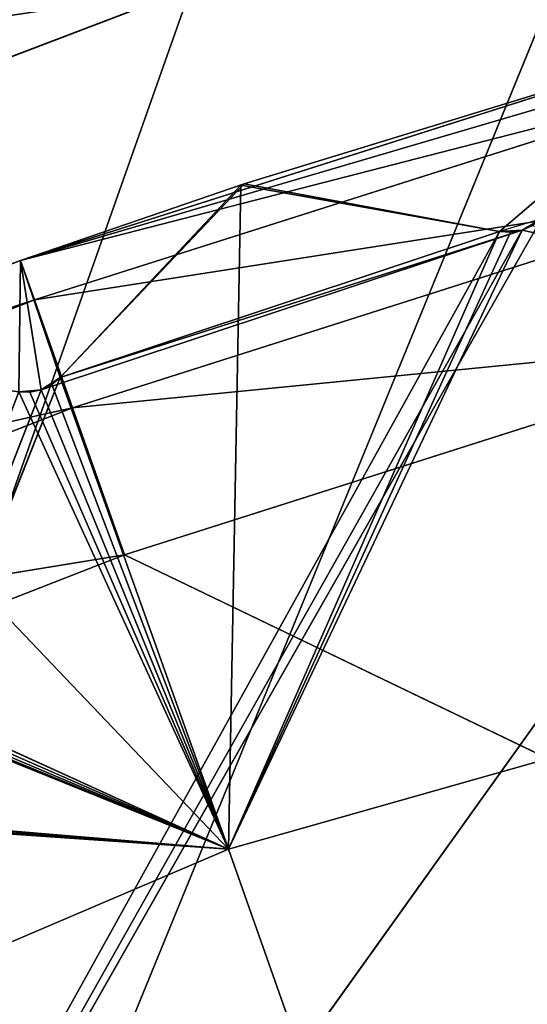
# Model space of a CAD drawing. Extents: x 186 to 416, y 0 to 124.
# Tile 1014 of 1056: x 333.22 to 334.85, y 72.83 to 75.98. Entities that reach past the tile are written whole.
import ezdxf

# ---------------------------------------------------------------- set-up
doc = ezdxf.new("R2010")
doc.units = 0
doc.header["$LTSCALE"] = 25.4
doc.layers.get('0').update_dxf_attribs({"color": 13, "linetype": 'CONTINUOUS'})

# ---------------------------------------------------------------- blocks, each defined once
blk = doc.blocks.new('PILLS-I-PLAFON-8266-8272_0')
at = {"color": 250}
for p, q in [((148.6929, 30.1596, 48.1754), (141.35, 30.1596, 68.9626)), ((148.6929, 30.1596, 48.1754), (141.35, 30.1596, 68.9626)), ((148.6929, 30.1596, 48.1754), (145.4608, 30.1596, 49.4076)), ((148.6929, 30.1596, 48.1754), (145.4608, 30.1596, 49.4076)), ((150.5061, 29.1596, 46.5906), (141.35, 29.1596, 68.9626)), ((150.5061, 29.1596, 46.5906), (141.35, 29.1596, 68.9626))]:
    blk.add_line(p, q, dxfattribs=at)
at = {"color": 0}
for p, q in [((148.4806, 14.4164, 49.9915), (146.1132, 14.2825, 50.3787)), ((148.4806, 14.4164, 49.9915), (146.1132, 14.2825, 50.3787)), ((148.4806, 14.4164, 49.9915), (146.3098, 14.4164, 50.8384)), ((148.4806, 14.4164, 49.9915), (146.3098, 14.4164, 50.8384)), ((148.4806, 14.4164, 49.9915), (148.3139, 14.2825, 49.5201)), ((148.4806, 14.4164, 49.9915), (148.3139, 14.2825, 49.5201)), ((150.7012, 14.4164, 49.2854), (148.3139, 14.2825, 49.5201)), ((150.7012, 14.4164, 49.2854), (148.3139, 14.2825, 49.5201)), ((172.3212, 14.4164, 61.4656), (148.4806, 14.4164, 49.9915)), ((150.7012, 14.4164, 49.2854), (148.4806, 14.4164, 49.9915)), ((172.3212, 14.4164, 61.4656), (148.4806, 14.4164, 49.9915)), ((150.7012, 14.4164, 49.2854), (148.4806, 14.4164, 49.9915)), ((148.3139, 14.2825, 49.5201), (145.9693, 13.9164, 50.0421)), ((148.3139, 14.2825, 49.5201), (145.9693, 13.9164, 50.0421)), ((146.1132, 14.2825, 50.3787), (148.3139, 14.2825, 49.5201)), ((146.1132, 14.2825, 50.3787), (148.3139, 14.2825, 49.5201)), ((148.3139, 14.2825, 49.5201), (148.1919, 13.9164, 49.175)), ((148.3139, 14.2825, 49.5201), (148.1919, 13.9164, 49.175)), ((150.565, 14.2825, 48.8043), (148.1919, 13.9164, 49.175)), ((150.565, 14.2825, 48.8043), (148.1919, 13.9164, 49.175)), ((148.3139, 14.2825, 49.5201), (150.565, 14.2825, 48.8043)), ((148.3139, 14.2825, 49.5201), (150.565, 14.2825, 48.8043)), ((148.1919, 13.9164, 49.175), (145.9167, 13.4164, 49.9189)), ((148.1919, 13.9164, 49.175), (145.9167, 13.4164, 49.9189)), ((145.9693, 13.9164, 50.0421), (148.1919, 13.9164, 49.175)), ((145.9693, 13.9164, 50.0421), (148.1919, 13.9164, 49.175)), ((148.1919, 13.9164, 49.175), (148.1472, 13.4164, 49.0487)), ((148.1919, 13.9164, 49.175), (148.1472, 13.4164, 49.0487)), ((150.4654, 13.9164, 48.4521), (148.1472, 13.4164, 49.0487)), ((150.4654, 13.9164, 48.4521), (148.1472, 13.4164, 49.0487)), ((148.1919, 13.9164, 49.175), (150.4654, 13.9164, 48.4521)), ((148.1919, 13.9164, 49.175), (150.4654, 13.9164, 48.4521)), ((148.1472, 7.4164, 49.0487), (145.9167, 13.4164, 49.9189)), ((145.9167, 13.4164, 49.9189), (148.1472, 13.4164, 49.0487)), ((148.1472, 7.4164, 49.0487), (145.9167, 13.4164, 49.9189)), ((145.9167, 13.4164, 49.9189), (148.1472, 13.4164, 49.0487)), ((148.8645, 7.4164, 48.8032), (148.1472, 13.4164, 49.0487)), ((148.1472, 13.4164, 49.0487), (150.4224, 7.4164, 48.3251)), ((148.8645, 7.4164, 48.8032), (148.1472, 13.4164, 49.0487)), ((148.1472, 7.4164, 49.0487), (148.1472, 13.4164, 49.0487)), ((148.1472, 7.4164, 49.0487), (148.1472, 13.4164, 49.0487)), ((152.0238, 7.4164, 47.9096), (148.1472, 13.4164, 49.0487)), ((148.1472, 13.4164, 49.0487), (150.4289, 13.4164, 48.3232)), ((152.0238, 7.4164, 47.9096), (148.1472, 13.4164, 49.0487)), ((148.1472, 13.4164, 49.0487), (150.4224, 7.4164, 48.3251)), ((148.1472, 13.4164, 49.0487), (150.4289, 13.4164, 48.3232)), ((148.1472, 7.4164, 49.0487), (147.3174, 7.4164, 49.3533)), ((148.1472, 7.4164, 49.0487), (147.3174, 7.4164, 49.3533)), ((148.214, 7.2941, 49.4624), (148.1422, 7.4164, 49.4696)), ((148.1422, 7.4164, 49.4696), (148.214, 7.4164, 49.4624)), ((148.1422, 7.4164, 49.4696), (148.1472, 7.4164, 49.0487)), ((148.1422, 7.4164, 49.4696), (148.1472, 7.4164, 49.0487)), ((148.8645, 7.4164, 48.8032), (148.1472, 7.4164, 49.0487)), ((148.8645, 7.4164, 48.8032), (148.1472, 7.4164, 49.0487)), ((148.2745, 7.4164, 49.4231), (148.1472, 7.4164, 49.0487)), ((148.214, 7.4164, 49.4624), (148.1472, 7.4164, 49.0487)), ((148.2745, 7.4164, 49.4231), (148.1472, 7.4164, 49.0487)), ((148.214, 7.4164, 49.4624), (148.1472, 7.4164, 49.0487)), ((148.2745, 7.2941, 49.4231), (148.214, 7.4164, 49.4624)), ((148.214, 7.2941, 49.4624), (148.214, 7.4164, 49.4624)), ((148.214, 7.4164, 49.4624), (148.2745, 7.4164, 49.4231)), ((148.2745, 7.4164, 49.4231), (148.2745, 7.2941, 49.4231)), ((148.2745, 7.4164, 49.4231), (148.8645, 7.2941, 48.8032)), ((148.2745, 7.4164, 49.4231), (148.8645, 7.2941, 48.8032)), ((148.2745, 7.4164, 49.4231), (148.8645, 7.4164, 48.8032)), ((148.2745, 7.4164, 49.4231), (148.8645, 7.4164, 48.8032)), ((150.4224, 7.4164, 48.3251), (148.8645, 7.4164, 48.8032)), ((148.8645, 7.2941, 48.8032), (148.8645, 7.4164, 48.8032)), ((149.6827, 7.2941, 48.9555), (148.8645, 7.4164, 48.8032)), ((148.8645, 7.4164, 48.8032), (149.6827, 7.4164, 48.9555)), ((149.6827, 7.2941, 48.9555), (148.8645, 7.4164, 48.8032)), ((148.8645, 7.2941, 48.8032), (148.8645, 7.4164, 48.8032)), ((150.4224, 7.4164, 48.3251), (148.8645, 7.4164, 48.8032)), ((148.8645, 7.4164, 48.8032), (149.6827, 7.4164, 48.9555)), ((149.7548, 7.2941, 48.9515), (149.6827, 7.4164, 48.9555)), ((149.6827, 7.4164, 48.9555), (149.7548, 7.4164, 48.9515)), ((149.6827, 7.4164, 48.9555), (149.6827, 7.2941, 48.9555)), ((150.4224, 7.4164, 48.3251), (149.6827, 7.4164, 48.9555)), ((150.4224, 7.4164, 48.3251), (149.6827, 7.4164, 48.9555)), ((149.8169, 7.4164, 48.9149), (149.6827, 7.4164, 48.9555)), ((149.8169, 7.2941, 48.9149), (149.7548, 7.4164, 48.9515)), ((149.7548, 7.4164, 48.9515), (149.8169, 7.4164, 48.9149)), ((149.7548, 7.2941, 48.9515), (149.7548, 7.4164, 48.9515)), ((148.214, 7.2941, 49.4624), (145.3801, 7.2941, 56.7069)), ((148.214, 7.2941, 49.4624), (145.3801, 7.2941, 56.7069)), ((148.2745, 7.2941, 49.4231), (145.3801, 7.2941, 56.7069)), ((149.6827, 7.2941, 48.9555), (145.3801, 7.2941, 56.7069)), ((148.2745, 7.2941, 49.4231), (145.3801, 7.2941, 56.7069)), ((149.6827, 7.2941, 48.9555), (145.3801, 7.2941, 56.7069)), ((149.7548, 7.2941, 48.9515), (145.3801, 7.2941, 56.7069)), ((149.7548, 7.2941, 48.9515), (145.3801, 7.2941, 56.7069)), ((149.8169, 7.2941, 48.9149), (145.3801, 7.2941, 56.7069)), ((149.8169, 7.2941, 48.9149), (145.3801, 7.2941, 56.7069)), ((148.1422, 7.2941, 49.4696), (148.214, 7.2941, 49.4624)), ((148.214, 7.2941, 49.4624), (148.2745, 7.2941, 49.4231)), ((148.8645, 7.2941, 48.8032), (148.2745, 7.2941, 49.4231)), ((149.6827, 7.2941, 48.9555), (148.2745, 7.2941, 49.4231)), ((149.6827, 7.2941, 48.9555), (148.2745, 7.2941, 49.4231)), ((148.8645, 7.2941, 48.8032), (148.2745, 7.2941, 49.4231)), ((148.8645, 7.2941, 48.8032), (149.6827, 7.2941, 48.9555)), ((148.8645, 7.2941, 48.8032), (149.6827, 7.2941, 48.9555)), ((149.6827, 7.2941, 48.9555), (149.7548, 7.2941, 48.9515)), ((149.7548, 7.2941, 48.9515), (149.8169, 7.2941, 48.9149))]:
    blk.add_line(p, q, dxfattribs=at)
at = {"color": 7}
for p, q in [((145.3801, 7.0619, 56.7069), (149.8169, 7.0619, 48.9149)), ((149.7548, 7.0619, 48.9515), (145.3801, 7.0619, 56.7069)), ((145.3801, 7.0619, 56.7069), (148.214, 7.0619, 49.4624)), ((145.3801, 7.0619, 56.7069), (148.214, 7.0619, 49.4624)), ((149.7548, 7.0619, 48.9515), (145.3801, 7.0619, 56.7069)), ((145.3801, 7.0619, 56.7069), (149.8169, 7.0619, 48.9149)), ((145.3801, 7.0619, 56.7069), (151.2443, 7.0619, 48.5096)), ((145.3801, 7.0619, 56.7069), (151.2443, 7.0619, 48.5096)), ((148.214, 7.0619, 49.4624), (148.1422, 7.0619, 49.4696)), ((148.1422, 7.0619, 49.4696), (148.1776, 2.0089, 49.4704)), ((148.1422, 7.0619, 49.4696), (148.1776, 2.0089, 49.4704)), ((148.214, 7.0619, 49.4624), (148.1422, 7.0619, 49.4696)), ((148.214, 7.0619, 49.4624), (148.1776, 2.0089, 49.4704)), ((148.214, 7.0619, 49.4624), (148.1776, 2.0089, 49.4704)), ((149.7548, 7.0619, 48.9515), (148.214, 7.0619, 49.4624)), ((149.7548, 7.0619, 48.9515), (148.214, 7.0619, 49.4624)), ((148.2745, 7.0619, 49.4231), (148.214, 7.0619, 49.4624)), ((148.214, 7.0619, 49.4624), (148.214, 2.0042, 49.4624)), ((148.214, 7.0619, 49.4624), (148.214, 2.0042, 49.4624)), ((148.214, 7.0619, 49.4624), (148.2473, 2.0086, 49.4459)), ((148.214, 7.0619, 49.4624), (148.2473, 2.0086, 49.4459)), ((148.2745, 7.0619, 49.4231), (148.214, 7.0619, 49.4624)), ((148.2745, 7.0619, 49.4231), (148.2473, 2.0086, 49.4459)), ((148.2745, 7.0619, 49.4231), (148.2473, 2.0086, 49.4459)), ((149.7548, 7.0619, 48.9515), (148.2745, 7.0619, 49.4231)), ((149.7548, 7.0619, 48.9515), (148.2745, 7.0619, 49.4231)), ((149.6827, 7.0619, 48.9555), (148.2745, 7.0619, 49.4231)), ((149.6827, 7.0619, 48.9555), (148.2745, 7.0619, 49.4231)), ((148.854, 7.0619, 48.8067), (148.2745, 7.0619, 49.4231)), ((148.2745, 7.0619, 49.4231), (148.2745, 2.0211, 49.4231)), ((148.2745, 2.0211, 49.4231), (148.854, 7.0619, 48.8067)), ((148.2745, 2.0211, 49.4231), (148.854, 7.0619, 48.8067)), ((148.2745, 7.0619, 49.4231), (148.2745, 2.0211, 49.4231)), ((148.854, 7.0619, 48.8067), (148.2745, 7.0619, 49.4231)), ((149.6827, 7.0619, 48.9555), (148.854, 7.0619, 48.8067)), ((148.854, 7.0619, 48.8067), (148.854, 2.4164, 48.8067)), ((148.854, 2.4164, 48.8067), (149.6827, 7.0619, 48.9555)), ((148.854, 2.4164, 48.8067), (149.6827, 7.0619, 48.9555)), ((148.854, 7.0619, 48.8067), (148.854, 2.4164, 48.8067)), ((149.6827, 7.0619, 48.9555), (148.854, 7.0619, 48.8067)), ((149.7548, 7.0619, 48.9515), (149.6827, 7.0619, 48.9555)), ((149.6827, 7.0619, 48.9555), (149.6827, 2.022, 48.9555)), ((149.6827, 7.0619, 48.9555), (149.6827, 2.022, 48.9555)), ((149.6827, 7.0619, 48.9555), (149.7181, 2.0093, 48.9579)), ((149.6827, 7.0619, 48.9555), (149.7181, 2.0093, 48.9579)), ((149.7548, 7.0619, 48.9515), (149.6827, 7.0619, 48.9555)), ((149.7548, 7.0619, 48.9515), (149.7181, 2.0093, 48.9579)), ((149.7548, 7.0619, 48.9515), (149.7181, 2.0093, 48.9579)), ((149.8169, 7.0619, 48.9149), (149.7548, 7.0619, 48.9515)), ((149.7548, 7.0619, 48.9515), (149.7548, 2.0045, 48.9515)), ((149.7548, 7.0619, 48.9515), (149.7548, 2.0045, 48.9515)), ((149.7548, 7.0619, 48.9515), (149.7888, 2.009, 48.9365)), ((149.7548, 7.0619, 48.9515), (149.7888, 2.009, 48.9365)), ((149.8169, 7.0619, 48.9149), (149.7548, 7.0619, 48.9515)), ((148.814, 0.4164, 50.9343), (147.3082, 2.4164, 49.3568)), ((148.814, 0.4164, 50.9343), (147.3082, 2.4164, 49.3568)), ((148.2745, 2.0211, 49.4231), (148.854, 2.4164, 48.8067)), ((148.2745, 2.0211, 49.4231), (148.854, 2.4164, 48.8067)), ((148.814, 0.4164, 50.9343), (148.854, 2.4164, 48.8067)), ((148.814, 0.4164, 50.9343), (148.854, 2.4164, 48.8067)), ((148.854, 2.4164, 48.8067), (149.6827, 2.022, 48.9555)), ((148.854, 2.4164, 48.8067), (149.6827, 2.022, 48.9555)), ((148.814, 0.4164, 50.9343), (145.264, 2.0204, 50.6402)), ((148.814, 0.4164, 50.9343), (145.264, 2.0204, 50.6402)), ((146.6258, 2.0213, 50.0508), (148.814, 0.4164, 50.9343)), ((146.6258, 2.0213, 50.0508), (148.814, 0.4164, 50.9343)), ((148.814, 0.4164, 50.9343), (146.7559, 2.0207, 49.9986)), ((148.814, 0.4164, 50.9343), (146.7559, 2.0207, 49.9986)), ((148.814, 0.4164, 50.9343), (148.1422, 2.0216, 49.4696)), ((148.1422, 2.0216, 49.4696), (148.1776, 2.0089, 49.4704)), ((148.814, 0.4164, 50.9343), (148.1422, 2.0216, 49.4696)), ((148.1422, 2.0216, 49.4696), (148.1776, 2.0089, 49.4704)), ((148.2473, 2.0086, 49.4459), (148.2745, 2.0211, 49.4231)), ((148.2473, 2.0086, 49.4459), (148.2745, 2.0211, 49.4231)), ((148.2745, 2.0211, 49.4231), (148.814, 0.4164, 50.9343)), ((148.2745, 2.0211, 49.4231), (148.814, 0.4164, 50.9343)), ((149.6827, 2.022, 48.9555), (148.814, 0.4164, 50.9343)), ((149.6827, 2.022, 48.9555), (148.814, 0.4164, 50.9343)), ((149.6827, 2.022, 48.9555), (149.7181, 2.0093, 48.9579)), ((149.6827, 2.022, 48.9555), (149.7181, 2.0093, 48.9579)), ((145.2072, 2.0035, 50.6847), (148.814, 0.4164, 50.9343)), ((145.2072, 2.0035, 50.6847), (148.814, 0.4164, 50.9343)), ((148.814, 0.4164, 50.9343), (145.239, 2.008, 50.6653)), ((148.814, 0.4164, 50.9343), (145.239, 2.008, 50.6653)), ((146.6612, 2.0086, 50.0501), (148.814, 0.4164, 50.9343)), ((146.6612, 2.0086, 50.0501), (148.814, 0.4164, 50.9343)), ((146.6972, 2.0039, 50.0405), (148.814, 0.4164, 50.9343)), ((146.6972, 2.0039, 50.0405), (148.814, 0.4164, 50.9343)), ((146.7298, 2.0083, 50.0226), (148.814, 0.4164, 50.9343)), ((146.7298, 2.0083, 50.0226), (148.814, 0.4164, 50.9343)), ((148.1776, 2.0089, 49.4704), (148.214, 2.0042, 49.4624)), ((148.814, 0.4164, 50.9343), (148.1776, 2.0089, 49.4704)), ((148.814, 0.4164, 50.9343), (148.1776, 2.0089, 49.4704)), ((148.1776, 2.0089, 49.4704), (148.214, 2.0042, 49.4624)), ((148.214, 2.0042, 49.4624), (148.2473, 2.0086, 49.4459)), ((148.214, 2.0042, 49.4624), (148.2473, 2.0086, 49.4459)), ((148.214, 2.0042, 49.4624), (148.814, 0.4164, 50.9343)), ((148.214, 2.0042, 49.4624), (148.814, 0.4164, 50.9343)), ((148.2473, 2.0086, 49.4459), (148.814, 0.4164, 50.9343)), ((148.2473, 2.0086, 49.4459), (148.814, 0.4164, 50.9343)), ((149.7181, 2.0093, 48.9579), (148.814, 0.4164, 50.9343)), ((149.7181, 2.0093, 48.9579), (148.814, 0.4164, 50.9343)), ((149.7548, 2.0045, 48.9515), (148.814, 0.4164, 50.9343)), ((149.7548, 2.0045, 48.9515), (148.814, 0.4164, 50.9343)), ((149.7181, 2.0093, 48.9579), (149.7548, 2.0045, 48.9515)), ((149.7181, 2.0093, 48.9579), (149.7548, 2.0045, 48.9515)), ((149.7548, 2.0045, 48.9515), (149.7888, 2.009, 48.9365)), ((149.7548, 2.0045, 48.9515), (149.7888, 2.009, 48.9365)), ((149.7548, 2.0045, 48.9515), (153.1726, 0.4164, 49.7008)), ((149.7548, 2.0045, 48.9515), (153.1726, 0.4164, 49.7008)), ((148.814, 0.4164, 50.9343), (144.649, 0.4164, 52.7151)), ((148.814, 0.4164, 50.9343), (144.649, 0.4164, 52.7151)), ((153.1726, 0.4164, 49.7008), (148.814, 0.4164, 50.9343)), ((148.814, 0.4164, 50.9343), (160.6, 0.4164, 84.2617)), ((148.814, 0.4164, 50.9343), (160.6, 0.4164, 84.2617)), ((153.1726, 0.4164, 49.7008), (148.814, 0.4164, 50.9343))]:
    blk.add_line(p, q, dxfattribs=at)
at = {"color": 250}
mesh = blk.add_polyface(dxfattribs=at)
corners = [(141.35, 30.1596, 68.9626), (152.0238, 30.1596, 47.2421), (148.6929, 30.1596, 48.1754)]
mesh.append_faces([[corners[k] for k in face] for face in [(0, 1, 2)]], dxfattribs={"color": 250})
mesh = blk.add_polyface(dxfattribs=at)
corners = [(141.35, 30.1596, 68.9626), (155.4257, 30.1596, 46.6156), (152.0238, 30.1596, 47.2421)]
mesh.append_faces([[corners[k] for k in face] for face in [(0, 1, 2)]], dxfattribs={"color": 250})
mesh = blk.add_polyface(dxfattribs=at)
corners = [(141.35, 30.1596, 68.9626), (148.6929, 30.1596, 48.1754), (145.4608, 30.1596, 49.4076)]
mesh.append_faces([[corners[k] for k in face] for face in [(0, 1, 2)]], dxfattribs={"color": 250})
mesh = blk.add_polyface(dxfattribs=at)
corners = [(157.2713, 30.1596, 69.1801), (155.4257, 30.1596, 46.6156), (141.35, 30.1596, 68.9626)]
mesh.append_faces([[corners[k] for k in face] for face in [(0, 1, 2)]], dxfattribs={"color": 250})
mesh = blk.add_polyface(dxfattribs=at)
corners = [(145.4608, 30.1596, 49.4076), (148.6929, 30.1596, 48.1754), (145.1558, 30.0074, 48.7056)]
mesh.append_faces([[corners[k] for k in face] for face in [(0, 1, 2)]], dxfattribs={"color": 250})
mesh = blk.add_polyface(dxfattribs=at)
corners = [(145.1558, 30.0074, 48.7056), (148.6929, 30.1596, 48.1754), (148.4531, 30.0074, 47.4485)]
mesh.append_faces([[corners[k] for k in face] for face in [(0, 1, 2)]], dxfattribs={"color": 250})
mesh = blk.add_polyface(dxfattribs=at)
corners = [(145.1558, 30.0074, 48.7056), (148.4531, 30.0074, 47.4485), (144.8973, 29.5739, 48.1105)]
mesh.append_faces([[corners[k] for k in face] for face in [(0, 1, 2)]], dxfattribs={"color": 250})
mesh = blk.add_polyface(dxfattribs=at)
corners = [(141.35, 29.1596, 68.9626), (145.6753, 29.1596, 48.2304), (150.5061, 29.1596, 46.5906)]
mesh.append_faces([[corners[k] for k in face] for face in [(0, 1, 2)]], dxfattribs={"color": 250})
mesh = blk.add_polyface(dxfattribs=at)
corners = [(141.35, 29.1596, 68.9626), (150.5061, 29.1596, 46.5906), (155.5095, 29.1596, 45.5953)]
mesh.append_faces([[corners[k] for k in face] for face in [(0, 1, 2)]], dxfattribs={"color": 250})
mesh = blk.add_polyface(dxfattribs=at)
corners = [(141.899, 29.1596, 69.5117), (141.35, 29.1596, 68.9626), (155.5095, 29.1596, 45.5953)]
mesh.append_faces([[corners[k] for k in face] for face in [(0, 1, 2)]], dxfattribs={"color": 250})
mesh = blk.add_polyface(dxfattribs=at)
corners = [(141.899, 29.1596, 69.5117), (170.6939, 29.1596, 46.5906), (171.6164, 29.1596, 46.8499)]
mesh.append_faces([[corners[k] for k in face] for face in [(0, 1, 2)]], dxfattribs={"color": 250})
mesh = blk.add_polyface(dxfattribs=at)
corners = [(141.899, 29.1596, 69.5117), (165.6905, 29.1596, 45.5953), (170.6939, 29.1596, 46.5906)]
mesh.append_faces([[corners[k] for k in face] for face in [(0, 1, 2)]], dxfattribs={"color": 250})
mesh = blk.add_polyface(dxfattribs=at)
corners = [(141.899, 29.1596, 69.5117), (171.6164, 29.1596, 46.8499), (160.6, 29.1596, 66.7617)]
mesh.append_faces([[corners[k] for k in face] for face in [(0, 1, 2)]], dxfattribs={"color": 250})
mesh = blk.add_polyface(dxfattribs=at)
corners = [(141.899, 29.1596, 69.5117), (155.5095, 29.1596, 45.5953), (160.6, 29.1596, 45.2617)]
mesh.append_faces([[corners[k] for k in face] for face in [(0, 1, 2)]], dxfattribs={"color": 250})
mesh = blk.add_polyface(dxfattribs=at)
corners = [(141.899, 29.1596, 69.5117), (160.6, 29.1596, 45.2617), (165.6905, 29.1596, 45.5953)]
mesh.append_faces([[corners[k] for k in face] for face in [(0, 1, 2)]], dxfattribs={"color": 250})
at = {"color": 0}
mesh = blk.add_polyface(dxfattribs=at)
corners = [(172.3212, 14.4164, 61.4656), (146.3098, 14.4164, 50.8384), (144.1977, 14.4164, 51.8227)]
mesh.append_faces([[corners[k] for k in face] for face in [(0, 1, 2)]], dxfattribs={"color": 0})
mesh = blk.add_polyface(dxfattribs=at)
corners = [(146.3098, 14.4164, 50.8384), (148.4806, 14.4164, 49.9915), (146.1132, 14.2825, 50.3787)]
mesh.append_faces([[corners[k] for k in face] for face in [(0, 1, 2)]], dxfattribs={"color": 0})
mesh = blk.add_polyface(dxfattribs=at)
corners = [(146.1132, 14.2825, 50.3787), (148.4806, 14.4164, 49.9915), (148.3139, 14.2825, 49.5201)]
mesh.append_faces([[corners[k] for k in face] for face in [(0, 1, 2)]], dxfattribs={"color": 0})
mesh = blk.add_polyface(dxfattribs=at)
corners = [(172.3212, 14.4164, 61.4656), (148.4806, 14.4164, 49.9915), (146.3098, 14.4164, 50.8384)]
mesh.append_faces([[corners[k] for k in face] for face in [(0, 1, 2)]], dxfattribs={"color": 0})
mesh = blk.add_polyface(dxfattribs=at)
corners = [(148.4806, 14.4164, 49.9915), (150.7012, 14.4164, 49.2854), (148.3139, 14.2825, 49.5201)]
mesh.append_faces([[corners[k] for k in face] for face in [(0, 1, 2)]], dxfattribs={"color": 0})
mesh = blk.add_polyface(dxfattribs=at)
corners = [(148.3139, 14.2825, 49.5201), (150.7012, 14.4164, 49.2854), (150.565, 14.2825, 48.8043)]
mesh.append_faces([[corners[k] for k in face] for face in [(0, 1, 2)]], dxfattribs={"color": 0})
mesh = blk.add_polyface(dxfattribs=at)
corners = [(172.3212, 14.4164, 61.4656), (150.7012, 14.4164, 49.2854), (148.4806, 14.4164, 49.9915)]
mesh.append_faces([[corners[k] for k in face] for face in [(0, 1, 2)]], dxfattribs={"color": 0})
mesh = blk.add_polyface(dxfattribs=at)
corners = [(146.1132, 14.2825, 50.3787), (148.3139, 14.2825, 49.5201), (145.9693, 13.9164, 50.0421)]
mesh.append_faces([[corners[k] for k in face] for face in [(0, 1, 2)]], dxfattribs={"color": 0})
mesh = blk.add_polyface(dxfattribs=at)
corners = [(145.9693, 13.9164, 50.0421), (148.3139, 14.2825, 49.5201), (148.1919, 13.9164, 49.175)]
mesh.append_faces([[corners[k] for k in face] for face in [(0, 1, 2)]], dxfattribs={"color": 0})
mesh = blk.add_polyface(dxfattribs=at)
corners = [(148.3139, 14.2825, 49.5201), (150.565, 14.2825, 48.8043), (148.1919, 13.9164, 49.175)]
mesh.append_faces([[corners[k] for k in face] for face in [(0, 1, 2)]], dxfattribs={"color": 0})
mesh = blk.add_polyface(dxfattribs=at)
corners = [(148.1919, 13.9164, 49.175), (150.565, 14.2825, 48.8043), (150.4654, 13.9164, 48.4521)]
mesh.append_faces([[corners[k] for k in face] for face in [(0, 1, 2)]], dxfattribs={"color": 0})
mesh = blk.add_polyface(dxfattribs=at)
corners = [(148.1919, 13.9164, 49.175), (145.9167, 13.4164, 49.9189), (145.9693, 13.9164, 50.0421)]
mesh.append_faces([[corners[k] for k in face] for face in [(0, 1, 2)]], dxfattribs={"color": 0})
mesh = blk.add_polyface(dxfattribs=at)
corners = [(148.1919, 13.9164, 49.175), (148.1472, 13.4164, 49.0487), (145.9167, 13.4164, 49.9189)]
mesh.append_faces([[corners[k] for k in face] for face in [(0, 1, 2)]], dxfattribs={"color": 0})
mesh = blk.add_polyface(dxfattribs=at)
corners = [(150.4654, 13.9164, 48.4521), (148.1472, 13.4164, 49.0487), (148.1919, 13.9164, 49.175)]
mesh.append_faces([[corners[k] for k in face] for face in [(0, 1, 2)]], dxfattribs={"color": 0})
mesh = blk.add_polyface(dxfattribs=at)
corners = [(150.4654, 13.9164, 48.4521), (150.4289, 13.4164, 48.3232), (148.1472, 13.4164, 49.0487)]
mesh.append_faces([[corners[k] for k in face] for face in [(0, 1, 2)]], dxfattribs={"color": 0})
mesh = blk.add_polyface(dxfattribs=at)
corners = [(148.1472, 7.4164, 49.0487), (145.9167, 13.4164, 49.9189), (148.1472, 13.4164, 49.0487)]
mesh.append_faces([[corners[k] for k in face] for face in [(0, 1, 2)]], dxfattribs={"color": 0})
mesh = blk.add_polyface(dxfattribs=at)
corners = [(148.1472, 7.4164, 49.0487), (147.3174, 7.4164, 49.3533), (145.9167, 13.4164, 49.9189)]
mesh.append_faces([[corners[k] for k in face] for face in [(0, 1, 2)]], dxfattribs={"color": 0})
mesh = blk.add_polyface(dxfattribs=at)
corners = [(150.4224, 7.4164, 48.3251), (148.8645, 7.4164, 48.8032), (148.1472, 13.4164, 49.0487)]
mesh.append_faces([[corners[k] for k in face] for face in [(0, 1, 2)]], dxfattribs={"color": 0})
mesh = blk.add_polyface(dxfattribs=at)
corners = [(148.8645, 7.4164, 48.8032), (148.1472, 7.4164, 49.0487), (148.1472, 13.4164, 49.0487)]
mesh.append_faces([[corners[k] for k in face] for face in [(0, 1, 2)]], dxfattribs={"color": 0})
mesh = blk.add_polyface(dxfattribs=at)
corners = [(152.0238, 7.4164, 47.9096), (148.1472, 13.4164, 49.0487), (150.4289, 13.4164, 48.3232)]
mesh.append_faces([[corners[k] for k in face] for face in [(0, 1, 2)]], dxfattribs={"color": 0})
mesh = blk.add_polyface(dxfattribs=at)
corners = [(152.0238, 7.4164, 47.9096), (150.4224, 7.4164, 48.3251), (148.1472, 13.4164, 49.0487)]
mesh.append_faces([[corners[k] for k in face] for face in [(0, 1, 2)]], dxfattribs={"color": 0})
mesh = blk.add_polyface(dxfattribs=at)
corners = [(148.1422, 7.4164, 49.4696), (147.3174, 7.4164, 49.3533), (148.1472, 7.4164, 49.0487)]
mesh.append_faces([[corners[k] for k in face] for face in [(0, 1, 2)]], dxfattribs={"color": 0})
mesh = blk.add_polyface(dxfattribs=at)
corners = [(148.1422, 7.4164, 49.4696), (148.1472, 7.4164, 49.0487), (148.214, 7.4164, 49.4624)]
mesh.append_faces([[corners[k] for k in face] for face in [(0, 1, 2)]], dxfattribs={"color": 0})
mesh = blk.add_polyface(dxfattribs=at)
corners = [(148.2745, 7.4164, 49.4231), (148.1472, 7.4164, 49.0487), (148.8645, 7.4164, 48.8032)]
mesh.append_faces([[corners[k] for k in face] for face in [(0, 1, 2)]], dxfattribs={"color": 0})
mesh = blk.add_polyface(dxfattribs=at)
corners = [(148.214, 7.4164, 49.4624), (148.1472, 7.4164, 49.0487), (148.2745, 7.4164, 49.4231)]
mesh.append_faces([[corners[k] for k in face] for face in [(0, 1, 2)]], dxfattribs={"color": 0})
mesh = blk.add_polyface(dxfattribs=at)
corners = [(148.2745, 7.4164, 49.4231), (148.8645, 7.2941, 48.8032), (148.2745, 7.2941, 49.4231)]
mesh.append_faces([[corners[k] for k in face] for face in [(0, 1, 2)]], dxfattribs={"color": 0})
mesh = blk.add_polyface(dxfattribs=at)
corners = [(148.8645, 7.4164, 48.8032), (148.8645, 7.2941, 48.8032), (148.2745, 7.4164, 49.4231)]
mesh.append_faces([[corners[k] for k in face] for face in [(0, 1, 2)]], dxfattribs={"color": 0})
mesh = blk.add_polyface(dxfattribs=at)
corners = [(149.6827, 7.2941, 48.9555), (148.8645, 7.4164, 48.8032), (149.6827, 7.4164, 48.9555)]
mesh.append_faces([[corners[k] for k in face] for face in [(0, 1, 2)]], dxfattribs={"color": 0})
mesh = blk.add_polyface(dxfattribs=at)
corners = [(149.6827, 7.2941, 48.9555), (148.8645, 7.2941, 48.8032), (148.8645, 7.4164, 48.8032)]
mesh.append_faces([[corners[k] for k in face] for face in [(0, 1, 2)]], dxfattribs={"color": 0})
mesh = blk.add_polyface(dxfattribs=at)
corners = [(149.6827, 7.4164, 48.9555), (148.8645, 7.4164, 48.8032), (150.4224, 7.4164, 48.3251)]
mesh.append_faces([[corners[k] for k in face] for face in [(0, 1, 2)]], dxfattribs={"color": 0})
mesh = blk.add_polyface(dxfattribs=at)
corners = [(149.6827, 7.4164, 48.9555), (150.4224, 7.4164, 48.3251), (149.8169, 7.4164, 48.9149)]
mesh.append_faces([[corners[k] for k in face] for face in [(0, 1, 2)]], dxfattribs={"color": 0})
mesh = blk.add_polyface(dxfattribs=at)
corners = [(145.3801, 7.2941, 56.7069), (148.1422, 7.2941, 49.4696), (148.214, 7.2941, 49.4624)]
mesh.append_faces([[corners[k] for k in face] for face in [(0, 1, 2)]], dxfattribs={"color": 0})
mesh = blk.add_polyface(dxfattribs=at)
corners = [(145.3801, 7.2941, 56.7069), (148.214, 7.2941, 49.4624), (148.2745, 7.2941, 49.4231)]
mesh.append_faces([[corners[k] for k in face] for face in [(0, 1, 2)]], dxfattribs={"color": 0})
mesh = blk.add_polyface(dxfattribs=at)
corners = [(145.3801, 7.2941, 56.7069), (148.2745, 7.2941, 49.4231), (149.6827, 7.2941, 48.9555)]
mesh.append_faces([[corners[k] for k in face] for face in [(0, 1, 2)]], dxfattribs={"color": 0})
mesh = blk.add_polyface(dxfattribs=at)
corners = [(145.3801, 7.2941, 56.7069), (149.6827, 7.2941, 48.9555), (149.7548, 7.2941, 48.9515)]
mesh.append_faces([[corners[k] for k in face] for face in [(0, 1, 2)]], dxfattribs={"color": 0})
mesh = blk.add_polyface(dxfattribs=at)
corners = [(145.3801, 7.2941, 56.7069), (149.7548, 7.2941, 48.9515), (149.8169, 7.2941, 48.9149)]
mesh.append_faces([[corners[k] for k in face] for face in [(0, 1, 2)]], dxfattribs={"color": 0})
mesh = blk.add_polyface(dxfattribs=at)
corners = [(154.7206, 7.2941, 62.125), (145.3801, 7.2941, 56.7069), (149.8169, 7.2941, 48.9149)]
mesh.append_faces([[corners[k] for k in face] for face in [(0, 1, 2)]], dxfattribs={"color": 0})
mesh = blk.add_polyface(dxfattribs=at)
corners = [(148.2745, 7.2941, 49.4231), (148.8645, 7.2941, 48.8032), (149.6827, 7.2941, 48.9555)]
mesh.append_faces([[corners[k] for k in face] for face in [(0, 1, 2)]], dxfattribs={"color": 0})
at = {"color": 7}
mesh = blk.add_polyface(dxfattribs=at)
corners = [(145.3801, 7.0619, 56.7069), (149.8169, 7.0619, 48.9149), (149.7548, 7.0619, 48.9515)]
mesh.append_faces([[corners[k] for k in face] for face in [(0, 1, 2)]], dxfattribs={"color": 7})
mesh = blk.add_polyface(dxfattribs=at)
corners = [(145.3801, 7.0619, 56.7069), (148.214, 7.0619, 49.4624), (148.1422, 7.0619, 49.4696)]
mesh.append_faces([[corners[k] for k in face] for face in [(0, 1, 2)]], dxfattribs={"color": 7})
mesh = blk.add_polyface(dxfattribs=at)
corners = [(145.3801, 7.0619, 56.7069), (149.7548, 7.0619, 48.9515), (148.214, 7.0619, 49.4624)]
mesh.append_faces([[corners[k] for k in face] for face in [(0, 1, 2)]], dxfattribs={"color": 7})
mesh = blk.add_polyface(dxfattribs=at)
corners = [(145.3801, 7.0619, 56.7069), (151.2443, 7.0619, 48.5096), (149.8169, 7.0619, 48.9149)]
mesh.append_faces([[corners[k] for k in face] for face in [(0, 1, 2)]], dxfattribs={"color": 7})
mesh = blk.add_polyface(dxfattribs=at)
corners = [(154.7206, 7.0619, 62.125), (151.2443, 7.0619, 48.5096), (145.3801, 7.0619, 56.7069)]
mesh.append_faces([[corners[k] for k in face] for face in [(0, 1, 2)]], dxfattribs={"color": 7})
mesh = blk.add_polyface(dxfattribs=at)
corners = [(148.1776, 2.0089, 49.4704), (148.1422, 2.0216, 49.4696), (148.1422, 7.0619, 49.4696)]
mesh.append_faces([[corners[k] for k in face] for face in [(0, 1, 2)]], dxfattribs={"color": 7})
mesh = blk.add_polyface(dxfattribs=at)
corners = [(148.214, 7.0619, 49.4624), (148.1776, 2.0089, 49.4704), (148.1422, 7.0619, 49.4696)]
mesh.append_faces([[corners[k] for k in face] for face in [(0, 1, 2)]], dxfattribs={"color": 7})
mesh = blk.add_polyface(dxfattribs=at)
corners = [(148.214, 2.0042, 49.4624), (148.1776, 2.0089, 49.4704), (148.214, 7.0619, 49.4624)]
mesh.append_faces([[corners[k] for k in face] for face in [(0, 1, 2)]], dxfattribs={"color": 7})
mesh = blk.add_polyface(dxfattribs=at)
corners = [(148.214, 7.0619, 49.4624), (149.7548, 7.0619, 48.9515), (148.2745, 7.0619, 49.4231)]
mesh.append_faces([[corners[k] for k in face] for face in [(0, 1, 2)]], dxfattribs={"color": 7})
mesh = blk.add_polyface(dxfattribs=at)
corners = [(148.2473, 2.0086, 49.4459), (148.214, 2.0042, 49.4624), (148.214, 7.0619, 49.4624)]
mesh.append_faces([[corners[k] for k in face] for face in [(0, 1, 2)]], dxfattribs={"color": 7})
mesh = blk.add_polyface(dxfattribs=at)
corners = [(148.2745, 7.0619, 49.4231), (148.2473, 2.0086, 49.4459), (148.214, 7.0619, 49.4624)]
mesh.append_faces([[corners[k] for k in face] for face in [(0, 1, 2)]], dxfattribs={"color": 7})
mesh = blk.add_polyface(dxfattribs=at)
corners = [(148.2745, 2.0211, 49.4231), (148.2473, 2.0086, 49.4459), (148.2745, 7.0619, 49.4231)]
mesh.append_faces([[corners[k] for k in face] for face in [(0, 1, 2)]], dxfattribs={"color": 7})
mesh = blk.add_polyface(dxfattribs=at)
corners = [(148.2745, 7.0619, 49.4231), (149.7548, 7.0619, 48.9515), (149.6827, 7.0619, 48.9555)]
mesh.append_faces([[corners[k] for k in face] for face in [(0, 1, 2)]], dxfattribs={"color": 7})
mesh = blk.add_polyface(dxfattribs=at)
corners = [(148.2745, 7.0619, 49.4231), (149.6827, 7.0619, 48.9555), (148.854, 7.0619, 48.8067)]
mesh.append_faces([[corners[k] for k in face] for face in [(0, 1, 2)]], dxfattribs={"color": 7})
mesh = blk.add_polyface(dxfattribs=at)
corners = [(148.854, 7.0619, 48.8067), (148.854, 2.4164, 48.8067), (148.2745, 2.0211, 49.4231)]
mesh.append_faces([[corners[k] for k in face] for face in [(0, 1, 2)]], dxfattribs={"color": 7})
mesh = blk.add_polyface(dxfattribs=at)
corners = [(148.854, 7.0619, 48.8067), (148.2745, 2.0211, 49.4231), (148.2745, 7.0619, 49.4231)]
mesh.append_faces([[corners[k] for k in face] for face in [(0, 1, 2)]], dxfattribs={"color": 7})
mesh = blk.add_polyface(dxfattribs=at)
corners = [(149.6827, 2.022, 48.9555), (148.854, 2.4164, 48.8067), (149.6827, 7.0619, 48.9555)]
mesh.append_faces([[corners[k] for k in face] for face in [(0, 1, 2)]], dxfattribs={"color": 7})
mesh = blk.add_polyface(dxfattribs=at)
corners = [(149.6827, 7.0619, 48.9555), (148.854, 2.4164, 48.8067), (148.854, 7.0619, 48.8067)]
mesh.append_faces([[corners[k] for k in face] for face in [(0, 1, 2)]], dxfattribs={"color": 7})
mesh = blk.add_polyface(dxfattribs=at)
corners = [(149.7181, 2.0093, 48.9579), (149.6827, 2.022, 48.9555), (149.6827, 7.0619, 48.9555)]
mesh.append_faces([[corners[k] for k in face] for face in [(0, 1, 2)]], dxfattribs={"color": 7})
mesh = blk.add_polyface(dxfattribs=at)
corners = [(149.7548, 7.0619, 48.9515), (149.7181, 2.0093, 48.9579), (149.6827, 7.0619, 48.9555)]
mesh.append_faces([[corners[k] for k in face] for face in [(0, 1, 2)]], dxfattribs={"color": 7})
mesh = blk.add_polyface(dxfattribs=at)
corners = [(149.7548, 2.0045, 48.9515), (149.7181, 2.0093, 48.9579), (149.7548, 7.0619, 48.9515)]
mesh.append_faces([[corners[k] for k in face] for face in [(0, 1, 2)]], dxfattribs={"color": 7})
mesh = blk.add_polyface(dxfattribs=at)
corners = [(149.7888, 2.009, 48.9365), (149.7548, 2.0045, 48.9515), (149.7548, 7.0619, 48.9515)]
mesh.append_faces([[corners[k] for k in face] for face in [(0, 1, 2)]], dxfattribs={"color": 7})
mesh = blk.add_polyface(dxfattribs=at)
corners = [(149.8169, 7.0619, 48.9149), (149.7888, 2.009, 48.9365), (149.7548, 7.0619, 48.9515)]
mesh.append_faces([[corners[k] for k in face] for face in [(0, 1, 2)]], dxfattribs={"color": 7})
mesh = blk.add_polyface(dxfattribs=at)
corners = [(148.814, 0.4164, 50.9343), (146.7559, 2.0207, 49.9986), (147.3082, 2.4164, 49.3568)]
mesh.append_faces([[corners[k] for k in face] for face in [(0, 1, 2)]], dxfattribs={"color": 7})
mesh = blk.add_polyface(dxfattribs=at)
corners = [(148.814, 0.4164, 50.9343), (147.3082, 2.4164, 49.3568), (148.1422, 2.0216, 49.4696)]
mesh.append_faces([[corners[k] for k in face] for face in [(0, 1, 2)]], dxfattribs={"color": 7})
mesh = blk.add_polyface(dxfattribs=at)
corners = [(148.814, 0.4164, 50.9343), (148.2745, 2.0211, 49.4231), (148.854, 2.4164, 48.8067)]
mesh.append_faces([[corners[k] for k in face] for face in [(0, 1, 2)]], dxfattribs={"color": 7})
mesh = blk.add_polyface(dxfattribs=at)
corners = [(148.814, 0.4164, 50.9343), (148.854, 2.4164, 48.8067), (149.6827, 2.022, 48.9555)]
mesh.append_faces([[corners[k] for k in face] for face in [(0, 1, 2)]], dxfattribs={"color": 7})
mesh = blk.add_polyface(dxfattribs=at)
corners = [(148.814, 0.4164, 50.9343), (145.239, 2.008, 50.6653), (145.264, 2.0204, 50.6402)]
mesh.append_faces([[corners[k] for k in face] for face in [(0, 1, 2)]], dxfattribs={"color": 7})
mesh = blk.add_polyface(dxfattribs=at)
corners = [(148.814, 0.4164, 50.9343), (145.264, 2.0204, 50.6402), (146.6258, 2.0213, 50.0508)]
mesh.append_faces([[corners[k] for k in face] for face in [(0, 1, 2)]], dxfattribs={"color": 7})
mesh = blk.add_polyface(dxfattribs=at)
corners = [(148.814, 0.4164, 50.9343), (146.6258, 2.0213, 50.0508), (146.6612, 2.0086, 50.0501)]
mesh.append_faces([[corners[k] for k in face] for face in [(0, 1, 2)]], dxfattribs={"color": 7})
mesh = blk.add_polyface(dxfattribs=at)
corners = [(148.814, 0.4164, 50.9343), (146.7298, 2.0083, 50.0226), (146.7559, 2.0207, 49.9986)]
mesh.append_faces([[corners[k] for k in face] for face in [(0, 1, 2)]], dxfattribs={"color": 7})
mesh = blk.add_polyface(dxfattribs=at)
corners = [(148.814, 0.4164, 50.9343), (148.1422, 2.0216, 49.4696), (148.1776, 2.0089, 49.4704)]
mesh.append_faces([[corners[k] for k in face] for face in [(0, 1, 2)]], dxfattribs={"color": 7})
mesh = blk.add_polyface(dxfattribs=at)
corners = [(148.814, 0.4164, 50.9343), (148.2473, 2.0086, 49.4459), (148.2745, 2.0211, 49.4231)]
mesh.append_faces([[corners[k] for k in face] for face in [(0, 1, 2)]], dxfattribs={"color": 7})
mesh = blk.add_polyface(dxfattribs=at)
corners = [(148.814, 0.4164, 50.9343), (149.6827, 2.022, 48.9555), (149.7181, 2.0093, 48.9579)]
mesh.append_faces([[corners[k] for k in face] for face in [(0, 1, 2)]], dxfattribs={"color": 7})
mesh = blk.add_polyface(dxfattribs=at)
corners = [(144.649, 0.4164, 52.7151), (145.2072, 2.0035, 50.6847), (148.814, 0.4164, 50.9343)]
mesh.append_faces([[corners[k] for k in face] for face in [(0, 1, 2)]], dxfattribs={"color": 7})
mesh = blk.add_polyface(dxfattribs=at)
corners = [(148.814, 0.4164, 50.9343), (145.2072, 2.0035, 50.6847), (145.239, 2.008, 50.6653)]
mesh.append_faces([[corners[k] for k in face] for face in [(0, 1, 2)]], dxfattribs={"color": 7})
mesh = blk.add_polyface(dxfattribs=at)
corners = [(148.814, 0.4164, 50.9343), (146.6612, 2.0086, 50.0501), (146.6972, 2.0039, 50.0405)]
mesh.append_faces([[corners[k] for k in face] for face in [(0, 1, 2)]], dxfattribs={"color": 7})
mesh = blk.add_polyface(dxfattribs=at)
corners = [(148.814, 0.4164, 50.9343), (146.6972, 2.0039, 50.0405), (146.7298, 2.0083, 50.0226)]
mesh.append_faces([[corners[k] for k in face] for face in [(0, 1, 2)]], dxfattribs={"color": 7})
mesh = blk.add_polyface(dxfattribs=at)
corners = [(148.814, 0.4164, 50.9343), (148.1776, 2.0089, 49.4704), (148.214, 2.0042, 49.4624)]
mesh.append_faces([[corners[k] for k in face] for face in [(0, 1, 2)]], dxfattribs={"color": 7})
mesh = blk.add_polyface(dxfattribs=at)
corners = [(148.814, 0.4164, 50.9343), (148.214, 2.0042, 49.4624), (148.2473, 2.0086, 49.4459)]
mesh.append_faces([[corners[k] for k in face] for face in [(0, 1, 2)]], dxfattribs={"color": 7})
mesh = blk.add_polyface(dxfattribs=at)
corners = [(148.814, 0.4164, 50.9343), (149.7181, 2.0093, 48.9579), (149.7548, 2.0045, 48.9515)]
mesh.append_faces([[corners[k] for k in face] for face in [(0, 1, 2)]], dxfattribs={"color": 7})
mesh = blk.add_polyface(dxfattribs=at)
corners = [(148.814, 0.4164, 50.9343), (149.7548, 2.0045, 48.9515), (153.1726, 0.4164, 49.7008)]
mesh.append_faces([[corners[k] for k in face] for face in [(0, 1, 2)]], dxfattribs={"color": 7})
mesh = blk.add_polyface(dxfattribs=at)
corners = [(153.1726, 0.4164, 49.7008), (149.7548, 2.0045, 48.9515), (149.7888, 2.009, 48.9365)]
mesh.append_faces([[corners[k] for k in face] for face in [(0, 1, 2)]], dxfattribs={"color": 7})
mesh = blk.add_polyface(dxfattribs=at)
corners = [(160.6, 0.4164, 84.2617), (144.649, 0.4164, 52.7151), (148.814, 0.4164, 50.9343)]
mesh.append_faces([[corners[k] for k in face] for face in [(0, 1, 2)]], dxfattribs={"color": 7})
mesh = blk.add_polyface(dxfattribs=at)
corners = [(160.6, 0.4164, 84.2617), (148.814, 0.4164, 50.9343), (153.1726, 0.4164, 49.7008)]
mesh.append_faces([[corners[k] for k in face] for face in [(0, 1, 2)]], dxfattribs={"color": 7})

msp = doc.modelspace()

# ---------------------------------------------------------------- block references
at = {"color": 0, "extrusion": (0, -1, -3.88578e-16)}
msp.add_blockref('PILLS-I-PLAFON-8266-8272_0', (185.0777, 1965.1509, -124.2617), dxfattribs=at)

doc.saveas('drawing.dxf')
